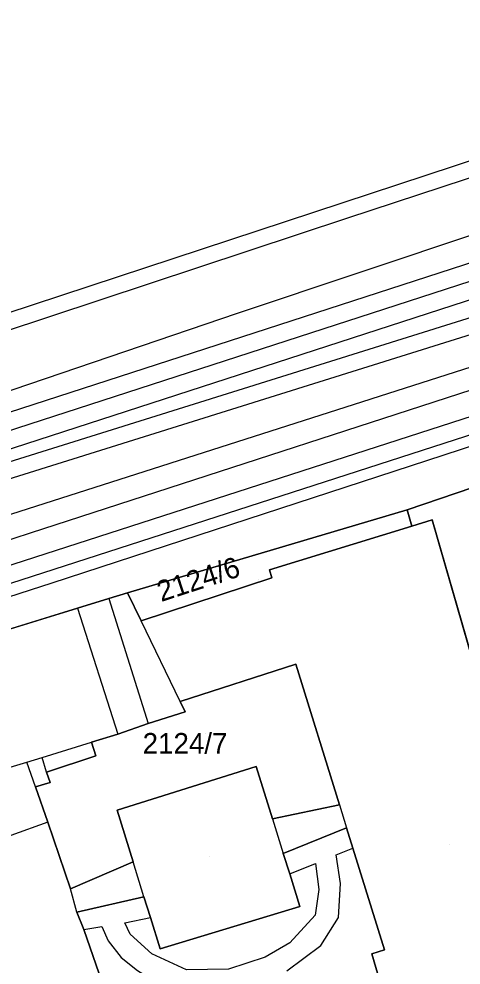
# Model space of a CAD drawing. Extents: x -263423 to -261326, y -1240067 to -1237864.
# Drawn here: x -262650.1 to -262607.5, y -1238765.4 to -1238674.1 of the extents above; entities that cross this region are included whole.
import ezdxf

# ---------------------------------------------------------------- set-up
doc = ezdxf.new("R2010")
doc.units = 0
for name, color, linetype in [('body_kn', 7, 'Continuous'), ('katuz_linie', 7, 'Continuous'), ('kladpar_druhypozemkov', 7, 'Continuous'), ('kladpar_hranice', 7, 'Continuous'), ('kladpar_parcelnecisla', 7, 'Continuous'), ('kladpar_plochy', 7, 'Continuous'), ('tarchy_linie', 7, 'Continuous'), ('zappar_hrandruhpozemk', 7, 'Continuous'), ('zuob_linie', 7, 'Continuous'), ('zuob_plochy', 7, 'Continuous')]:
    doc.layers.add(name, color=color, linetype=linetype)

msp = doc.modelspace()

# ---------------------------------------------------------------- linework, layer by layer
at = {"layer": 'body_kn'}
for p, q in [((-262618.39, -1238693.32), (-262618.39, -1238693.32)), ((-262629.04, -1238702.54), (-262629.04, -1238702.54)), ((-262613.92, -1238717.77), (-262613.92, -1238717.77)), ((-262612.65, -1238721.52), (-262612.65, -1238721.52)), ((-262612.65, -1238721.52), (-262612.65, -1238721.52)), ((-262610.25, -1238722.46), (-262610.25, -1238722.46)), ((-262612.21, -1238723.07), (-262612.21, -1238723.07)), ((-262649.04, -1238723.77), (-262649.04, -1238723.77)), ((-262625.95, -1238727.29), (-262625.95, -1238727.29)), ((-262625.72, -1238728.06), (-262625.72, -1238728.06)), ((-262646.92, -1238728.55), (-262646.92, -1238728.55)), ((-262641.43, -1238730.07), (-262641.43, -1238730.07)), ((-262641.43, -1238730.07), (-262641.43, -1238730.07)), ((-262639.65, -1238729.52), (-262639.65, -1238729.52)), ((-262644.45, -1238731), (-262644.45, -1238731)), ((-262644.45, -1238731), (-262644.45, -1238731)), ((-262638.33, -1238732.21), (-262638.33, -1238732.21)), ((-262623.39, -1238736.39), (-262623.39, -1238736.39)), ((-262623.39, -1238736.39), (-262623.39, -1238736.39)), ((-262634.56, -1238740.02), (-262634.56, -1238740.02)), ((-262634.56, -1238740.02), (-262634.56, -1238740.02)), ((-262634.08, -1238741.01), (-262634.08, -1238741.01)), ((-262637.65, -1238742.12), (-262637.65, -1238742.12)), ((-262640.57, -1238743.15), (-262640.57, -1238743.15)), ((-262643.12, -1238743.92), (-262643.12, -1238743.92)), ((-262647.87, -1238745.42), (-262647.87, -1238745.42)), ((-262647.87, -1238745.42), (-262647.87, -1238745.42)), ((-262642.7, -1238745.25), (-262642.7, -1238745.25)), ((-262649.34, -1238745.87), (-262649.34, -1238745.87)), ((-262627.23, -1238746.29), (-262627.23, -1238746.29)), ((-262647.45, -1238746.82), (-262647.45, -1238746.82)), ((-262647.45, -1238746.82), (-262647.45, -1238746.82)), ((-262648.5, -1238748.23), (-262648.5, -1238748.23)), ((-262648.5, -1238748.23), (-262648.5, -1238748.23)), ((-262647.1, -1238747.84), (-262647.1, -1238747.84)), ((-262619.2, -1238749.98), (-262619.2, -1238749.98)), ((-262619.2, -1238749.98), (-262619.2, -1238749.98)), ((-262640.65, -1238750.49), (-262640.65, -1238750.49)), ((-262647.31, -1238751.67), (-262647.31, -1238751.67)), ((-262647.31, -1238751.67), (-262647.31, -1238751.67)), ((-262625.66, -1238751.33), (-262625.66, -1238751.33)), ((-262625.66, -1238751.33), (-262625.66, -1238751.33)), ((-262618.51, -1238752.2), (-262618.51, -1238752.2)), ((-262624.61, -1238754.69), (-262624.61, -1238754.69)), ((-262617.89, -1238754.16), (-262617.89, -1238754.16)), ((-262639.09, -1238755.5), (-262639.09, -1238755.5)), ((-262621.5, -1238755.66), (-262621.5, -1238755.66)), ((-262619.52, -1238754.82), (-262619.52, -1238754.82)), ((-262623.99, -1238756.65), (-262623.99, -1238756.65)), ((-262623.99, -1238756.65), (-262623.99, -1238756.65)), ((-262645.12, -1238758.1), (-262645.12, -1238758.1)), ((-262621.19, -1238758.16), (-262621.19, -1238758.16)), ((-262619.1, -1238757.59), (-262619.1, -1238757.59)), ((-262638.05, -1238758.86), (-262638.05, -1238758.86)), ((-262638.05, -1238758.86), (-262638.05, -1238758.86)), ((-262623.01, -1238759.8), (-262623.01, -1238759.8)), ((-262623.01, -1238759.8), (-262623.01, -1238759.8)), ((-262644.54, -1238760.34), (-262644.54, -1238760.34)), ((-262644.54, -1238760.34), (-262644.54, -1238760.34)), ((-262637.42, -1238760.87), (-262637.42, -1238760.87)), ((-262621.52, -1238760.63), (-262621.52, -1238760.63)), ((-262619.29, -1238760.85), (-262619.29, -1238760.85)), ((-262643.85, -1238762.01), (-262643.85, -1238762.01)), ((-262643.85, -1238762.01), (-262643.85, -1238762.01)), ((-262642.1, -1238761.74), (-262642.1, -1238761.74)), ((-262639.89, -1238761.36), (-262639.89, -1238761.36)), ((-262639.37, -1238762.48), (-262639.37, -1238762.48)), ((-262641.51, -1238763.11), (-262641.51, -1238763.11)), ((-262636.49, -1238763.88), (-262636.49, -1238763.88)), ((-262623.97, -1238763.31), (-262623.97, -1238763.31)), ((-262620.99, -1238763.57), (-262620.99, -1238763.57)), ((-262640.24, -1238764.72), (-262640.24, -1238764.72)), ((-262637.29, -1238764.38), (-262637.29, -1238764.38)), ((-262626.36, -1238764.7), (-262626.36, -1238764.7)), ((-262616.07, -1238764.37), (-262616.07, -1238764.37)), ((-262614.84, -1238763.98), (-262614.84, -1238763.98))]:
    msp.add_line(p, q, dxfattribs=at)
at = {"layer": 'katuz_linie'}
msp.add_lwpolyline([(-262775.35, -1238736.45), (-262735.27, -1238722.57), (-262742.12, -1238728.6), (-262740.88, -1238732.05), (-262570.12, -1238675.78), (-262559.7, -1238672.35), (-262559.18, -1238672.18), (-262551.01, -1238666.1), (-262548.03, -1238663.88), (-262543.32, -1238660.38), (-262542.42, -1238659.37), (-262541.78, -1238659.66), (-262527.66, -1238655.01), (-262518.2, -1238651.9), (-262515.03, -1238650.85), (-262514.56, -1238650.7), (-262513.25, -1238650.28), (-262493.26, -1238644.42), (-262484.92, -1238641.76), (-262482.32, -1238640.93), (-262469.83, -1238636.93), (-262467.6, -1238636.18), (-262425.26, -1238621.92)], dxfattribs=at)
at = {"layer": 'kladpar_druhypozemkov'}
for p, q in [((-262627.03, -1238728.2), (-262627.03, -1238728.2)), ((-262632.16, -1238743.05), (-262632.16, -1238743.05)), ((-262608.61, -1238753.85), (-262608.61, -1238753.85)), ((-262631.71, -1238755), (-262631.71, -1238755))]:
    msp.add_line(p, q, dxfattribs=at)
at = {"layer": 'kladpar_hranice'}
msp.add_line((-262675.75, -1238740.68), (-262644.45, -1238731), dxfattribs=at)
for points in [[(-262775.35, -1238736.45), (-262735.27, -1238722.57), (-262742.12, -1238728.6), (-262740.88, -1238732.05), (-262570.12, -1238675.78)], [(-262606.31, -1238719.34), (-262612.65, -1238721.52), (-262639.65, -1238729.52), (-262641.43, -1238730.07), (-262644.45, -1238731), (-262675.75, -1238740.68), (-262678.74, -1238741.67), (-262681.06, -1238742.52), (-262685.2, -1238743.87), (-262696.33, -1238747.48), (-262696.58, -1238746.85), (-262700.08, -1238748.16), (-262714.31, -1238752.58), (-262728.43, -1238757.12), (-262747.43, -1238763.54), (-262763.01, -1238768.84)], [(-262603.78, -1238744.93), (-262610.25, -1238722.46), (-262612.21, -1238723.07), (-262612.65, -1238721.52), (-262606.31, -1238719.34)], [(-262612.65, -1238721.52), (-262612.21, -1238723.07), (-262625.95, -1238727.29), (-262625.72, -1238728.06), (-262638.33, -1238732.21), (-262639.65, -1238729.52), (-262612.65, -1238721.52)], [(-262644.45, -1238731), (-262641.43, -1238730.07), (-262639.65, -1238729.52), (-262638.33, -1238732.21), (-262625.72, -1238728.06), (-262625.95, -1238727.29), (-262612.21, -1238723.07), (-262610.25, -1238722.46), (-262603.78, -1238744.93)], [(-262623.39, -1238736.39), (-262619.2, -1238749.98), (-262625.66, -1238751.33), (-262627.23, -1238746.29), (-262640.65, -1238750.49), (-262639.09, -1238755.5), (-262645.12, -1238758.1), (-262647.31, -1238751.67), (-262648.5, -1238748.23), (-262647.1, -1238747.84), (-262647.45, -1238746.82), (-262642.7, -1238745.25), (-262643.12, -1238743.92), (-262640.57, -1238743.15), (-262637.65, -1238742.12), (-262634.08, -1238741.01), (-262634.56, -1238740.02), (-262623.39, -1238736.39)], [(-262645.12, -1238758.1), (-262639.09, -1238755.5), (-262640.65, -1238750.49), (-262627.23, -1238746.29), (-262625.66, -1238751.33), (-262619.2, -1238749.98), (-262623.39, -1238736.39), (-262634.56, -1238740.02), (-262634.08, -1238741.01), (-262637.65, -1238742.12), (-262640.57, -1238743.15), (-262643.12, -1238743.92), (-262642.7, -1238745.25), (-262647.45, -1238746.82), (-262647.1, -1238747.84), (-262648.5, -1238748.23), (-262647.31, -1238751.67), (-262645.12, -1238758.1)], [(-262623.01, -1238759.8), (-262623.99, -1238756.65), (-262624.61, -1238754.69), (-262618.51, -1238752.2), (-262617.89, -1238754.16), (-262614.84, -1238763.98), (-262616.07, -1238764.37), (-262615.3, -1238767), (-262620.79, -1238768.57), (-262639.74, -1238773.92), (-262643.85, -1238762.01), (-262644.54, -1238760.34), (-262638.05, -1238758.86), (-262637.42, -1238760.87), (-262636.49, -1238763.88), (-262623.01, -1238759.8)], [(-262620.79, -1238768.57), (-262615.3, -1238767), (-262616.07, -1238764.37), (-262614.84, -1238763.98), (-262617.89, -1238754.16), (-262618.51, -1238752.2), (-262624.61, -1238754.69), (-262623.99, -1238756.65), (-262623.01, -1238759.8), (-262636.49, -1238763.88), (-262637.42, -1238760.87), (-262638.05, -1238758.86), (-262644.54, -1238760.34), (-262643.85, -1238762.01), (-262639.74, -1238773.92), (-262620.79, -1238768.57)]]:
    msp.add_lwpolyline(points, dxfattribs=at)
at = {"layer": 'kladpar_plochy'}
for p, q in [((-262612.21, -1238723.07), (-262610.25, -1238722.46)), ((-262610.25, -1238722.46), (-262603.78, -1238744.93)), ((-262625.95, -1238727.29), (-262612.21, -1238723.07)), ((-262625.72, -1238728.06), (-262625.95, -1238727.29)), ((-262638.33, -1238732.21), (-262625.72, -1238728.06)), ((-262644.45, -1238731), (-262641.43, -1238730.07)), ((-262641.43, -1238730.07), (-262639.65, -1238729.52)), ((-262639.65, -1238729.52), (-262638.33, -1238732.21)), ((-262675.75, -1238740.68), (-262644.45, -1238731)), ((-262623.39, -1238736.39), (-262634.56, -1238740.02)), ((-262619.2, -1238749.98), (-262623.39, -1238736.39)), ((-262634.56, -1238740.02), (-262634.08, -1238741.01)), ((-262634.08, -1238741.01), (-262637.65, -1238742.12)), ((-262637.65, -1238742.12), (-262640.57, -1238743.15)), ((-262640.57, -1238743.15), (-262643.12, -1238743.92)), ((-262643.12, -1238743.92), (-262642.7, -1238745.25)), ((-262642.7, -1238745.25), (-262647.45, -1238746.82)), ((-262640.65, -1238750.49), (-262627.23, -1238746.29)), ((-262627.23, -1238746.29), (-262625.66, -1238751.33)), ((-262647.45, -1238746.82), (-262647.1, -1238747.84)), ((-262647.1, -1238747.84), (-262648.5, -1238748.23)), ((-262648.5, -1238748.23), (-262647.31, -1238751.67)), ((-262625.66, -1238751.33), (-262619.2, -1238749.98)), ((-262639.09, -1238755.5), (-262640.65, -1238750.49)), ((-262647.31, -1238751.67), (-262645.12, -1238758.1)), ((-262618.51, -1238752.2), (-262624.61, -1238754.69)), ((-262617.89, -1238754.16), (-262618.51, -1238752.2)), ((-262624.61, -1238754.69), (-262623.99, -1238756.65)), ((-262614.84, -1238763.98), (-262617.89, -1238754.16)), ((-262645.12, -1238758.1), (-262639.09, -1238755.5)), ((-262623.99, -1238756.65), (-262623.01, -1238759.8)), ((-262638.05, -1238758.86), (-262644.54, -1238760.34)), ((-262637.42, -1238760.87), (-262638.05, -1238758.86)), ((-262623.01, -1238759.8), (-262636.49, -1238763.88)), ((-262644.54, -1238760.34), (-262643.85, -1238762.01)), ((-262636.49, -1238763.88), (-262637.42, -1238760.87)), ((-262643.85, -1238762.01), (-262639.74, -1238773.92)), ((-262616.07, -1238764.37), (-262614.84, -1238763.98)), ((-262615.3, -1238767), (-262616.07, -1238764.37))]:
    msp.add_line(p, q, dxfattribs=at)
for points in [[(-262775.35, -1238736.45), (-262735.27, -1238722.57), (-262742.12, -1238728.6), (-262740.88, -1238732.05), (-262570.12, -1238675.78), (-262559.7, -1238672.35), (-262559.18, -1238672.18), (-262551.01, -1238666.1), (-262548.03, -1238663.88), (-262543.32, -1238660.38), (-262542.42, -1238659.37), (-262541.78, -1238659.66), (-262527.66, -1238655.01), (-262518.2, -1238651.9), (-262515.03, -1238650.85), (-262514.56, -1238650.7), (-262513.25, -1238650.28), (-262493.26, -1238644.42), (-262484.92, -1238641.76), (-262482.32, -1238640.93), (-262469.83, -1238636.93), (-262467.6, -1238636.18), (-262425.26, -1238621.92)], [(-262606.31, -1238719.34), (-262612.65, -1238721.52), (-262639.65, -1238729.52), (-262641.43, -1238730.07), (-262644.45, -1238731), (-262675.75, -1238740.68), (-262678.74, -1238741.67), (-262681.06, -1238742.52), (-262685.2, -1238743.87), (-262696.33, -1238747.48), (-262696.58, -1238746.85), (-262700.08, -1238748.16), (-262714.31, -1238752.58), (-262728.43, -1238757.12), (-262747.43, -1238763.54), (-262763.01, -1238768.84)], [(-262603.78, -1238744.93), (-262610.25, -1238722.46), (-262612.21, -1238723.07), (-262612.65, -1238721.52), (-262606.31, -1238719.34)]]:
    msp.add_lwpolyline(points, dxfattribs=at)
for points in [[(-262612.65, -1238721.52), (-262612.21, -1238723.07), (-262625.95, -1238727.29), (-262625.72, -1238728.06), (-262638.33, -1238732.21), (-262639.65, -1238729.52)], [(-262623.39, -1238736.39), (-262619.2, -1238749.98), (-262625.66, -1238751.33), (-262627.23, -1238746.29), (-262640.65, -1238750.49), (-262639.09, -1238755.5), (-262645.12, -1238758.1), (-262647.31, -1238751.67), (-262648.5, -1238748.23), (-262647.1, -1238747.84), (-262647.45, -1238746.82), (-262642.7, -1238745.25), (-262643.12, -1238743.92), (-262640.57, -1238743.15), (-262637.65, -1238742.12), (-262634.08, -1238741.01), (-262634.56, -1238740.02)], [(-262623.01, -1238759.8), (-262623.99, -1238756.65), (-262624.61, -1238754.69), (-262618.51, -1238752.2), (-262617.89, -1238754.16), (-262614.84, -1238763.98), (-262616.07, -1238764.37), (-262615.3, -1238767), (-262620.79, -1238768.57), (-262639.74, -1238773.92), (-262643.85, -1238762.01), (-262644.54, -1238760.34), (-262638.05, -1238758.86), (-262637.42, -1238760.87), (-262636.49, -1238763.88)]]:
    msp.add_lwpolyline(points, close=True, dxfattribs=at)
at = {"layer": 'tarchy_linie'}
for points in [[(-262822.74, -1238779.25), (-262789.34, -1238769.25), (-262755.15, -1238752.18), (-262662.78, -1238722.18), (-262575.32, -1238694.81), (-262549.59, -1238684.59), (-262510.76, -1238673.25), (-262446.29, -1238652.03), (-262387.97, -1238633.8), (-262274.41, -1238597.6), (-262267.42, -1238595.28), (-262264.24, -1238594.43)], [(-262821.51, -1238774.65), (-262772.9, -1238761), (-262557.17, -1238691.92), (-262357.83, -1238627.94), (-262278.18, -1238602.08), (-262270.31, -1238598.46), (-262263.92, -1238595.52)], [(-262780.24, -1238755.79), (-262578.22, -1238690.23), (-262541.33, -1238679.48), (-262449.48, -1238649.79), (-262390.82, -1238630.8), (-262301.16, -1238601.86), (-262273.37, -1238605.1), (-262260.92, -1238605.62)], [(-262769.28, -1238765.08), (-262521.73, -1238685.07), (-262422.14, -1238652.96), (-262273.37, -1238605.1)], [(-262421.62, -1238654.58), (-262521.21, -1238686.69), (-262570.33, -1238702.56), (-262568.69, -1238706.42), (-262570.17, -1238706.9), (-262571.48, -1238707.32), (-262573.05, -1238707.82), (-262574.59, -1238703.94), (-262770.18, -1238767.16), (-262771, -1238764.62), (-262773.67, -1238765.37), (-262770.49, -1238772.19)], [(-262779.16, -1238753.65), (-262578.74, -1238688.61)], [(-262777.2, -1238758.05), (-262777.81, -1238756.79), (-262579.17, -1238692.32), (-262578.45, -1238694.15), (-262663.25, -1238720.69), (-262755.74, -1238750.73), (-262757.79, -1238751.75), (-262774.18, -1238757), (-262777.2, -1238758.05)]]:
    msp.add_lwpolyline(points, dxfattribs=at)
at = {"layer": 'zappar_hrandruhpozemk'}
for p, q in [((-262629.04, -1238702.54), (-262578.5, -1238685.58)), ((-262686.64, -1238722.11), (-262629.04, -1238702.54)), ((-262649.04, -1238723.77), (-262681.84, -1238734.42)), ((-262679.46, -1238739.14), (-262646.92, -1238728.55)), ((-262641.43, -1238730.07), (-262637.65, -1238742.12)), ((-262644.45, -1238731), (-262640.57, -1238743.15)), ((-262634.56, -1238740.02), (-262638.33, -1238732.21)), ((-262647.87, -1238745.42), (-262643.12, -1238743.92)), ((-262647.45, -1238746.82), (-262647.87, -1238745.42)), ((-262648.5, -1238748.23), (-262649.34, -1238745.87)), ((-262619.2, -1238749.98), (-262618.51, -1238752.2)), ((-262647.31, -1238751.67), (-262650.89, -1238752.95)), ((-262625.66, -1238751.33), (-262624.61, -1238754.69)), ((-262638.05, -1238758.86), (-262639.09, -1238755.5)), ((-262644.54, -1238760.34), (-262645.12, -1238758.1)), ((-262626.36, -1238764.7), (-262629.9, -1238765.83))]:
    msp.add_line(p, q, dxfattribs=at)
for points in [[(-262661.43, -1238707.59), (-262618.39, -1238693.32), (-262579.74, -1238680.61)], [(-262646.92, -1238728.55), (-262613.92, -1238717.77), (-262596.19, -1238711.98), (-262596.72, -1238706.76), (-262649.04, -1238723.77)], [(-262652.91, -1238746.94), (-262649.34, -1238745.87), (-262647.87, -1238745.42)], [(-262624.28, -1238765.99), (-262620.99, -1238763.57), (-262619.29, -1238760.85), (-262619.1, -1238757.59), (-262619.52, -1238754.82), (-262617.89, -1238754.16)], [(-262623.99, -1238756.65), (-262621.5, -1238755.66), (-262621.19, -1238758.16), (-262621.52, -1238760.63), (-262623.97, -1238763.31), (-262626.36, -1238764.7)], [(-262629.9, -1238765.83), (-262633.96, -1238765.91), (-262637.29, -1238764.38), (-262639.37, -1238762.48), (-262639.89, -1238761.36), (-262637.42, -1238760.87)], [(-262643.85, -1238762.01), (-262642.1, -1238761.74), (-262641.51, -1238763.11), (-262640.24, -1238764.72), (-262638.67, -1238765.96), (-262637.03, -1238767), (-262634.84, -1238767.81), (-262631.97, -1238768.16), (-262628.84, -1238767.91)]]:
    msp.add_lwpolyline(points, dxfattribs=at)
at = {"layer": 'zuob_linie'}
msp.add_lwpolyline([(-262775.35, -1238736.45), (-262735.27, -1238722.57), (-262742.12, -1238728.6), (-262740.88, -1238732.05), (-262570.12, -1238675.78), (-262559.7, -1238672.35), (-262559.18, -1238672.18), (-262551.01, -1238666.1), (-262548.03, -1238663.88), (-262543.32, -1238660.38), (-262542.42, -1238659.37), (-262541.78, -1238659.66), (-262527.66, -1238655.01), (-262518.2, -1238651.9), (-262515.03, -1238650.85), (-262514.56, -1238650.7), (-262513.25, -1238650.28), (-262493.26, -1238644.42), (-262484.92, -1238641.76), (-262482.32, -1238640.93), (-262469.83, -1238636.93), (-262467.6, -1238636.18), (-262425.26, -1238621.92)], dxfattribs=at)
at = {"layer": 'zuob_plochy'}
msp.add_lwpolyline([(-262775.35, -1238736.45), (-262735.27, -1238722.57), (-262742.12, -1238728.6), (-262740.88, -1238732.05), (-262570.12, -1238675.78), (-262559.7, -1238672.35), (-262559.18, -1238672.18), (-262551.01, -1238666.1), (-262548.03, -1238663.88), (-262543.32, -1238660.38), (-262542.42, -1238659.37), (-262541.78, -1238659.66), (-262527.66, -1238655.01), (-262518.2, -1238651.9), (-262515.03, -1238650.85), (-262514.56, -1238650.7), (-262513.25, -1238650.28), (-262493.26, -1238644.42), (-262484.92, -1238641.76), (-262482.32, -1238640.93), (-262469.83, -1238636.93), (-262467.6, -1238636.18), (-262425.26, -1238621.92)], dxfattribs=at)

# ---------------------------------------------------------------- texts
at = {"layer": 'kladpar_parcelnecisla'}
msp.add_text('2124/6', height=2, rotation=18, dxfattribs=at).set_placement((-262636.389, -1238730.407))
msp.add_text('2124/7', height=2, dxfattribs=at).set_placement((-262638.177, -1238745.05))

doc.saveas('drawing.dxf')
